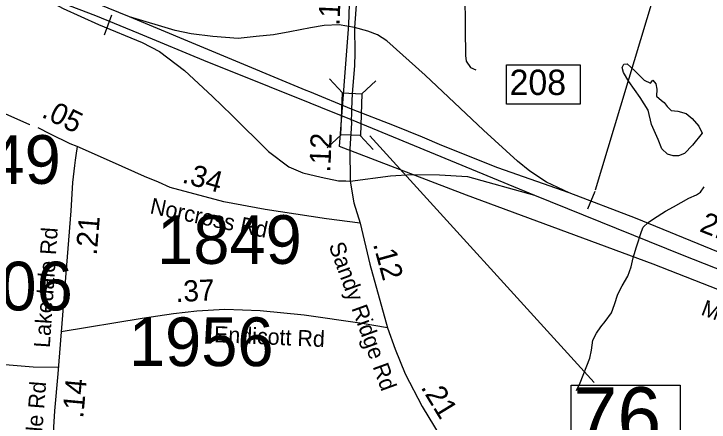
# Model space of a CAD drawing. Extents: x 1662474 to 1856135, y 779280 to 917889.
# Drawn here: x 1703650 to 1707768, y 852093 to 854508 of the extents above; entities that cross this region are included whole.
import ezdxf

# ---------------------------------------------------------------- set-up
doc = ezdxf.new("R2010")
doc.units = 0
for name, color, linetype in [('Cogo Default Point CELL', 7, 'Continuous'), ('Exist Boundary Political City Limit New', 7, 'Continuous'), ('Exist Hydrographic Misc Water Feature', 7, 'Continuous'), ('Exist Hydrographic Pond Under 1500 Sq Ft', 7, 'Continuous'), ('Exist Road Non-System Type 51', 7, 'Continuous'), ('Exist Road Primary Interstate Divided Center Attributed', 7, 'Continuous'), ('Exist Road Primary Interstate Interchange CELL', 7, 'Continuous'), ('Exist Road Primary Interstate Mileage Hundredths English Label', 7, 'Continuous'), ('Exist Road Primary Interstate Ramp 1 Lane Attributed', 7, 'Continuous'), ('Exist Road Primary Interstate Structure Ovrhead Sign CELL', 7, 'Continuous'), ('Exist Road Secondary Mileage Tenths English Label', 7, 'Continuous'), ('Exist Road Secondary Structure Standard Bridge CELL', 7, 'Continuous'), ('Exist Road Secondary Structure Standard Bridge Number Label', 7, 'Continuous'), ('Exist Road Secondary Type 51 Attributed', 7, 'Continuous'), ('Exist Road Secondary Type 51 Label', 7, 'Continuous'), ('Map Preparation Boundary City Limit Buffer Line', 7, 'Continuous')]:
    doc.layers.add(name, color=color, linetype=linetype)

msp = doc.modelspace()

# ---------------------------------------------------------------- linework, layer by layer
at = {"layer": 'Exist Boundary Political City Limit New'}
msp.add_lwpolyline([(1709628.4, 852168.8), (1707437.4, 853027.4), (1706332.2, 853436.4), (1705579.1, 853722.9), (1705633.6, 854443.4), (1705645.8, 854812), (1705293.6, 854824.2), (1704844.8, 854843.4), (1704099.9, 854957.9), (1703536.5, 855062.9), (1703565.1, 854910.2), (1703355, 855015.2), (1702505.1, 855358.8), (1702495.6, 855759.7), (1702829.9, 855740.6), (1702829.9, 855606.9), (1703049.5, 855597.4), (1703049.5, 855788.3), (1703402.8, 855778.8), (1703402.8, 855568.8), (1703918.5, 855511.5), (1703918.5, 855616.5)], dxfattribs=at)
at = {"layer": 'Exist Hydrographic Misc Water Feature'}
msp.add_lwpolyline([(1706983.9, 852279.3), (1707004, 852325.6), (1707062.7, 852471.4), (1707071.1, 852518.7), (1707079.2, 852576.9), (1707101.3, 852619.1), (1707127.6, 852657.1), (1707153.7, 852688.6), (1707189.9, 852738.8), (1707208.2, 852788.4), (1707228.3, 852850.4), (1707252.7, 852898.3), (1707286.9, 852955.9), (1707307.2, 853012.1), (1707319.4, 853064.3), (1707338, 853130.5), (1707368.2, 853220.1), (1707378.3, 853246.1), (1707406.5, 853273.4), (1707438.5, 853295.8), (1707510.8, 853341.1), (1707556.9, 853367.3), (1707649.2, 853418.7), (1707693.3, 853438.3), (1707717.4, 853454.2), (1707738.9, 853485)], dxfattribs=at)
at = {"layer": 'Exist Hydrographic Pond Under 1500 Sq Ft'}
msp.add_lwpolyline([(1707727.4, 853802.2), (1707669.9, 853731.1), (1707621.9, 853683.2), (1707587.7, 853668.1), (1707556.2, 853668.1), (1707522, 853677.7), (1707487.8, 853710.5), (1707467.2, 853765.3), (1707427.5, 853854.2), (1707408.3, 853939.1), (1707359.1, 854014.4), (1707292, 854107.4), (1707260.5, 854160.8), (1707253.6, 854190.9), (1707263.2, 854210.1), (1707282.4, 854212.8), (1707326.2, 854173.1), (1707383.7, 854117), (1707420.7, 854099.2), (1707434.4, 854115.6), (1707453.5, 854095.1), (1707459, 854063.6), (1707456.3, 854021.2), (1707486.4, 853996.6), (1707501.5, 853984.2), (1707519.3, 853961), (1707543.9, 853937.7), (1707583.6, 853932.2), (1707632.9, 853919.9), (1707668.5, 853888.5), (1707706.8, 853844.7), (1707727.4, 853802.2)], dxfattribs=at)
at = {"layer": 'Exist Road Non-System Type 51'}
for points in [[(1706318, 854745.8), (1706320.9, 854670.4), (1706321.6, 854614.2), (1706322.1, 854580.5), (1706322.2, 854545.6), (1706322.9, 854509.9), (1706323.1, 854473.9), (1706323.4, 854438.6), (1706323.6, 854404.2), (1706324.1, 854371.5), (1706325.6, 854309.9), (1706326.4, 854262), (1706329.9, 854229.4), (1706354.9, 854190.4), (1706387.5, 854176.9)], [(1703744.5, 853852.8), (1703744.5, 853852.8), (1703158.4, 854112.6), (1702783.6, 854283.2), (1702586, 854368.4), (1702525.9, 854390.8), (1702495.4, 854400.2), (1702451.6, 854409.4), (1702405.9, 854412), (1702287.6, 854399.4), (1702152.6, 854375.2)], [(1703912.1, 852416.9), (1703763.5, 852417.2), (1703548.4, 852436.4), (1703459.9, 852453.1), (1703416.9, 852474.6), (1703359.6, 852503.2), (1703280.6, 852534.4), (1703185.1, 852570.2), (1703072.8, 852579.8), (1702589.9, 852579.8)]]:
    msp.add_lwpolyline(points, dxfattribs=at)
at = {"layer": 'Exist Road Primary Interstate Divided Center Attributed'}
for points in [[(1704334.5, 854490.2), (1703620, 854782.7), (1702780.1, 855129.2), (1702441.2, 855260.6), (1702050.6, 855410.4), (1701863.1, 855483.3), (1701560.8, 855608.3), (1701213.8, 855748.9), (1701186.3, 855760)], [(1703738.3, 854651.7), (1703878.3, 854597.9), (1704134.2, 854499.1), (1704388.2, 854393.6), (1704796.7, 854223.9), (1705138.4, 854088.2), (1705161.5, 854079), (1705402.5, 853982.6), (1705466.5, 853957), (1705648.1, 853884.3)], [(1705649.4, 853945.4), (1705403.5, 854046.7), (1705381.5, 854055.6), (1704334.5, 854490.2)], [(1706940.4, 853450.2), (1706516.2, 853597.2), (1706185.6, 853729.4), (1706069.8, 853779.8), (1705905.7, 853845), (1705649.4, 853945.4)], [(1705648.1, 853884.3), (1706733.5, 853436.6)], [(1706733.5, 853436.6), (1707609.2, 853082.9), (1708446.3, 852754.2), (1709567.5, 852301.9), (1713955.8, 850544.6), (1714879.8, 850194.7)], [(1714858.6, 850291.4), (1714067.9, 850602.6), (1712720.5, 851147.8), (1712042, 851414.6), (1711531.6, 851615.6), (1710949.7, 851849.5), (1710435.5, 852058.3), (1710178.4, 852164.6), (1709627.5, 852381.1), (1708108, 852982.4), (1707332.8, 853299.4), (1706940.4, 853450.2)]]:
    msp.add_lwpolyline(points, dxfattribs=at)
at = {"layer": 'Exist Road Primary Interstate Interchange CELL'}
msp.add_lwpolyline([(1706568.9, 854206.7), (1707003.9, 854206.7), (1707003.9, 853973.5), (1706568.9, 853973.5)], close=True, dxfattribs=at)
at = {"layer": 'Exist Road Primary Interstate Ramp 1 Lane Attributed'}
for points in [[(1703738.3, 854651.7), (1703942.7, 854540.6), (1704151, 854445.1), (1704409.9, 854339.4), (1704512.3, 854285.3), (1704661.2, 854173.2), (1704827.4, 854020.5), (1704941.5, 853908.3), (1705157.5, 853694.1), (1705279, 853602.9), (1705361.4, 853568.2), (1705469.8, 853542.2), (1705574, 853520.5), (1705617.3, 853520.5), (1705643.2, 853517.8)], [(1705668.3, 854428.4), (1705577.5, 854443.8), (1705488.6, 854440), (1705407.4, 854426.4), (1705285.6, 854401.3), (1705188.9, 854383.9), (1705084.5, 854374.2), (1704978.2, 854362.6), (1704829.4, 854374.2), (1704699.8, 854389.7), (1704605.1, 854411), (1704334.5, 854490.2)], [(1706940.4, 853450.2), (1706806.1, 853511.8), (1706706.3, 853576.9), (1706632.5, 853637.7), (1706433, 853820), (1706085.9, 854145.6), (1705860.3, 854349.6), (1705803.9, 854384.3), (1705747.5, 854406), (1705668.3, 854428.4)], [(1705643.2, 853517.8), (1705881, 853550.7), (1706008.6, 853558.4), (1706171, 853556.5), (1706337.2, 853546.8), (1706733.5, 853436.6)]]:
    msp.add_lwpolyline(points, dxfattribs=at)
at = {"layer": 'Exist Road Primary Interstate Structure Ovrhead Sign CELL'}
for p, q in [((1707094.8, 853467.8), (1707932.2, 856244.4)), ((1704186.7, 854384.8), (1704229.9, 854503.7)), ((1707049.7, 853354.8), (1707093.6, 853459.8))]:
    msp.add_line(p, q, dxfattribs=at)
at = {"layer": 'Exist Road Secondary Structure Standard Bridge CELL'}
for p, q in [((1705519.4, 854123.3), (1705596.3, 854040.3)), ((1705795.1, 854112.7), (1705712.1, 854035.8)), ((1705588.9, 853792.5), (1705505.8, 853715.6)), ((1705702, 853788.2), (1705778.9, 853705.1))]:
    msp.add_line(p, q, dxfattribs=at)
msp.add_lwpolyline([(1705712.1, 854035.8), (1705702.5, 853788.1), (1705586.8, 853792.6), (1705596.3, 854040.3)], close=True, dxfattribs=at)
at = {"layer": 'Exist Road Secondary Structure Standard Bridge Number Label'}
msp.add_line((1705759.5, 853787.3), (1707086.9, 852326.3), dxfattribs=at)
msp.add_lwpolyline([(1706952.1, 852312.1), (1707596.3, 852312.1), (1707596.3, 851929.7), (1706952.1, 851929.7)], close=True, dxfattribs=at)
at = {"layer": 'Exist Road Secondary Type 51 Attributed'}
for points in [[(1705712.9, 855504.1), (1705707.2, 855230.7), (1705694.5, 855013.7), (1705684.7, 854787.3), (1705680, 854587.3), (1705668.3, 854428.4)], [(1705668.3, 854428.4), (1705669.7, 854277.6), (1705667.2, 854201.4), (1705654.6, 854037.7), (1705649.4, 853945.4)], [(1705649.4, 853945.4), (1705649.4, 853914.2), (1705648.1, 853884.3)], [(1705648.1, 853884.3), (1705649.4, 853862.2), (1705639.3, 853709.2), (1705643.2, 853517.8)], [(1704025.2, 853723), (1703982.8, 853739.6), (1703867, 853796.1), (1703793.7, 853833.6)], [(1704025.2, 853723), (1704017.8, 853671.4), (1704012.3, 853641.9), (1704009.4, 853611.1), (1703997.3, 853511.3), (1703987.9, 853343.4), (1703969.4, 853119.7), (1703947.9, 852850), (1703930, 852626.3)], [(1705700.7, 853270.9), (1705501.2, 853295.5), (1705139.3, 853350.3), (1704894, 853396.7), (1704576.5, 853480.2), (1704506.4, 853513.2), (1704423.5, 853546.1), (1704233.6, 853630.9), (1704025.2, 853723)], [(1705643.2, 853517.8), (1705664.5, 853390.3), (1705700.7, 853270.9)], [(1705700.7, 853270.9), (1705758.8, 853026.9), (1705863.5, 852650.9)], [(1705863.5, 852650.9), (1705714.2, 852677.2), (1705370.3, 852725.1), (1705109.5, 852750.6), (1704899.6, 852759.1), (1704734.6, 852749.4), (1704595.7, 852734), (1704409.4, 852705.7), (1703930, 852626.3)], [(1705863.5, 852650.9), (1705908.5, 852525.4), (1705968.5, 852379.5), (1706069.6, 852184.9), (1706215.6, 851945.4), (1706384.1, 851698.4)], [(1703930, 852626.3), (1703910.4, 852378.5), (1703889.9, 852158.8), (1703874.7, 851901), (1703854.9, 851871.7)]]:
    msp.add_lwpolyline(points, dxfattribs=at)
at = {"layer": 'Map Preparation Boundary City Limit Buffer Line'}
msp.add_lwpolyline([(1709628.4, 852168.8), (1707437.4, 853027.4), (1706332.2, 853436.4), (1705579.1, 853722.9), (1705633.6, 854443.4), (1705645.8, 854812), (1705293.6, 854824.2), (1704844.8, 854843.4), (1704099.9, 854957.9), (1703536.5, 855062.9), (1703565.1, 854910.2), (1703355, 855015.2), (1702505.1, 855358.8), (1702495.6, 855759.7), (1702829.9, 855740.6), (1702829.9, 855606.9), (1703049.5, 855597.4), (1703049.5, 855788.3), (1703402.8, 855778.8), (1703402.8, 855568.8), (1703918.5, 855511.5), (1703918.5, 855616.5)], dxfattribs=at)

# ---------------------------------------------------------------- texts
at = {"layer": 'Cogo Default Point CELL'}
for s, p in [('1849', (1703071.4, 853502.7)), ('1849', (1704498.9, 853029.2)), ('1906', (1703142.1, 852753.8)), ('1956', (1704331.5, 852424.2))]:
    msp.add_text(s, height=288, dxfattribs=at).set_placement(p)
at = {"layer": 'Exist Road Primary Interstate Interchange CELL'}
msp.add_text('208', height=150, dxfattribs=at).set_placement((1706586.5, 854028.4))
at = {"layer": 'Exist Road Primary Interstate Mileage Hundredths English Label'}
msp.add_text('2.19', height=125, rotation=338.546, dxfattribs=at).set_placement((1707705.9, 853223.8))
at = {"layer": 'Exist Road Secondary Mileage Tenths English Label'}
for s, rotation, p in [('.17', 87.38, (1705578.3, 854437.1)), ('.05', 333.9963, (1703808.4, 853900.7)), ('.12', 87.7057, (1705524.4, 853568.8)), ('.34', 344.1778, (1704641.2, 853512.1)), ('.21', 85.2722, (1704140.7, 853077.1)), ('.12', 285.4685, (1705776.8, 853146.3)), ('.37', 2.7242, (1704610.1, 852802.9)), ('.14', 84.6696, (1704060.5, 852112.5)), ('.21', 301.3746, (1706057.6, 852299.1))]:
    msp.add_text(s, height=125, rotation=rotation, dxfattribs=at).set_placement(p)
at = {"layer": 'Exist Road Secondary Structure Standard Bridge Number Label'}
msp.add_text('76', height=350, dxfattribs=at).set_placement((1706964.7, 851949.5))
at = {"layer": 'Exist Road Secondary Type 51 Label'}
for s, rotation, p in [('Norcross Rd', 348.0413, (1704451.6, 853328.4)), ('Lakedale Rd', 86.1751, (1703862.8, 852530.3)), ('Sandy Ridge Rd', 289.9822, (1705513.6, 853138.7)), ('McCloud Rd', 339.2571, (1707714.9, 852730.3)), ('Endicott Rd', 357.4339, (1704834.1, 852566.4)), ('Lakedale Rd', 85.4488, (1703785.2, 851619.2))]:
    msp.add_text(s, height=95, rotation=rotation, dxfattribs=at).set_placement(p)

doc.saveas('drawing.dxf')
